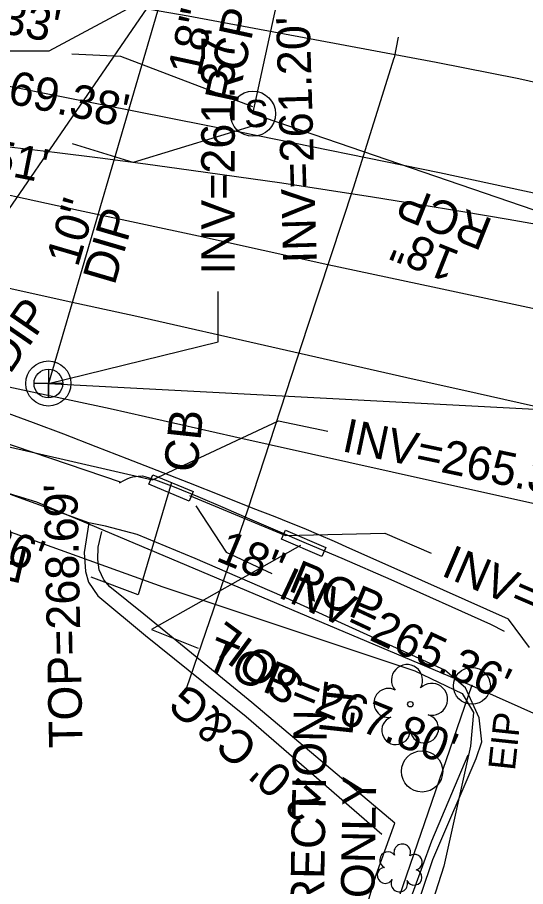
# Model space of a CAD drawing. Extents: x 2100323 to 2109811, y 740376 to 749755.
# Drawn here: x 2105561.5 to 2105622.1, y 742054.8 to 742158.5 of the extents above; entities that cross this region are included whole.
import ezdxf

# ---------------------------------------------------------------- set-up
doc = ezdxf.new("R2010")
doc.units = 0
for name, color, linetype in [('Exist Building', 7, 'Continuous'), ('Exist Horizontal Alignment', 7, 'Continuous'), ('Exist Property Iron Pin CELL', 7, 'Continuous'), ('Exist Property Iron Pin Text', 7, 'Continuous'), ('Exist Property Line', 7, 'Continuous'), ('Exist Right of Way Line', 7, 'Continuous'), ('Exist Roads Curbs', 7, 'Continuous'), ('Exist Roads Curbs Text', 7, 'Continuous'), ('Exist Roads EOP', 7, 'Continuous'), ('Exist Roads EOP Other', 7, 'Continuous'), ('Exist Roads EOP Other Text', 7, 'Continuous'), ('Exist Roads EOT', 7, 'Continuous'), ('Exist Structure Minor Catch Basin', 7, 'Continuous'), ('Exist Structure Minor Catch Basin Text', 7, 'Continuous'), ('Exist Structure Minor Catch Basin Top Elevation', 7, 'Continuous'), ('Exist Structure Minor Pipes RCP 18 Inch', 7, 'Continuous'), ('Exist Structure Minor Pipes RCP 18 Inch Invert', 7, 'Continuous'), ('Exist Structure Minor Pipes RCP 18 Inch Leader', 7, 'Continuous'), ('Exist Structure Minor Pipes RCP 18 Inch Text', 7, 'Continuous'), ('Exist Structure Minor Pipes RCP 24 Inch', 7, 'Continuous'), ('Exist Structure Minor Pipes RCP 24 Inch Text', 7, 'Continuous'), ('Exist Structure Minor Storm Sewer Manhole CELL', 7, 'Continuous'), ('Exist Structure Minor Storm Sewer Manhole Text', 7, 'Continuous'), ('Exist Utilities Other Pole CELL', 7, 'Continuous'), ('Exist Utilities Other Pole Text', 7, 'Continuous'), ('Exist Utilities Other Unknown UG SUE LOS B', 7, 'Continuous'), ('Exist Utilities Sanitary Sewer Manhole CELL', 7, 'Continuous'), ('Exist Utilities Sanitary Sewer Manhole Text', 7, 'Continuous'), ('Exist Utilities Sanitary Sewer UG Line', 7, 'Continuous'), ('Exist Utilities Sanitary Sewer UG Line Invert Elevation', 7, 'Continuous'), ('Exist Utilities Sanitary Sewer UG Line Text', 7, 'Continuous'), ('Exist Utilities TV UG Cable SUE LOS B', 7, 'Continuous'), ('Exist Vegetation Shrub CELL', 7, 'Continuous'), ('Exist Vegetation Tree CELL', 7, 'Continuous')]:
    doc.layers.add(name, color=color, linetype=linetype)

msp = doc.modelspace()

# ---------------------------------------------------------------- linework, layer by layer
at = {"layer": 'Exist Building'}
msp.add_lwpolyline([(2105597.33, 742020.57), (2105605.6, 742045.61), (2105610.96, 742060.31), (2105615.27, 742070.57)], dxfattribs=at)
at = {"layer": 'Exist Horizontal Alignment'}
msp.add_arc((2105432.5, 741050.49), 1100, 71.91861, 90.1558, dxfattribs=at)
at = {"layer": 'Exist Property Iron Pin CELL'}
for radius in [2.2, 0.0707]:
    msp.add_circle((2105615.72, 742078.79), radius, dxfattribs=at)
at = {"layer": 'Exist Property Line'}
msp.add_line((2105566.38, 741935.15), (2105615.72, 742078.79), dxfattribs=at)
at = {"layer": 'Exist Right of Way Line'}
for p, q in [((2105563.87, 742100.68), (2105498.4, 742120.88)), ((2105615.72, 742078.79), (2105563.87, 742100.68)), ((2105857.25, 741970.68), (2105615.72, 742078.79))]:
    msp.add_line(p, q, dxfattribs=at)
at = {"layer": 'Exist Roads Curbs'}
for points in [[(2105573.73, 742102.98), (2105574.3, 742103.31), (2105574.72, 742103.52), (2105575.02, 742103.62), (2105575.32, 742103.69), (2105575.63, 742103.73), (2105575.96, 742103.77), (2105576.28, 742103.8), (2105576.45, 742103.81), (2105576.73, 742103.76), (2105578.01, 742103.35), (2105580.25, 742102.5), (2105583.05, 742101.36), (2105586.05, 742100.09), (2105589.23, 742098.7), (2105592.54, 742097.27), (2105595.97, 742095.81), (2105600.23, 742093.99), (2105606.04, 742091.47), (2105617.92, 742086.12), (2105619.56, 742085.31)], [(2105593.22, 742021.19), (2105600.21, 742042.65), (2105604.33, 742056.24), (2105606.55, 742062.42), (2105589.5, 742076.79), (2105576.62, 742087.33), (2105572.55, 742090.6), (2105571.87, 742091.44), (2105571.29, 742092.6), (2105571.14, 742093.85), (2105571.19, 742095.33), (2105571.61, 742097.18)]]:
    msp.add_lwpolyline(points, dxfattribs=at)
at = {"layer": 'Exist Roads EOP'}
msp.add_lwpolyline([(2105622.57, 742083.37), (2105620.1, 742086.73), (2105609.74, 742091.36), (2105603.61, 742094.1), (2105601.19, 742095.18), (2105599.33, 742096), (2105597.49, 742096.79), (2105595.71, 742097.54), (2105594.02, 742098.23), (2105592.27, 742098.92), (2105589.64, 742099.95), (2105586, 742101.39), (2105581.97, 742102.98), (2105578.19, 742104.46), (2105574.62, 742105.86), (2105570.93, 742107.29), (2105567.07, 742108.78), (2105563.45, 742110.15), (2105560.43, 742111.24)], dxfattribs=at)
at = {"layer": 'Exist Roads EOP Other'}
msp.add_line((2105554.47, 742109.68), (2105573.81, 742103.1), dxfattribs=at)
for points in [[(2105570.07, 742098.21), (2105562.22, 742101.04), (2105554.87, 742103.76)], [(2105597.81, 742019.38), (2105605.78, 742042.39), (2105611.05, 742058.07), (2105616.24, 742070.12), (2105616.89, 742072.12), (2105616.57, 742074.97), (2105614.94, 742078.55), (2105612.5, 742080.64), (2105593.12, 742089.46), (2105582.73, 742093.97), (2105575.84, 742096.84), (2105572.04, 742097.84), (2105570.07, 742098.21), (2105569.52, 742094.7), (2105569.65, 742092.41), (2105570.01, 742091.13), (2105571.15, 742089.52), (2105576.82, 742084.78), (2105588.8, 742075.12), (2105604.97, 742061.09)]]:
    msp.add_lwpolyline(points, dxfattribs=at)
at = {"layer": 'Exist Roads EOT'}
for points in [[(2105384.01, 742172.54), (2105413.9, 742172.49), (2105424, 742172.51), (2105454.16, 742172.25), (2105463.45, 742172.15), (2105493.96, 742170.82), (2105503.54, 742170.07), (2105533.44, 742166.28), (2105543.26, 742164.9), (2105572.68, 742160.28), (2105581.91, 742158.69), (2105611.48, 742153.13), (2105621.33, 742151.19), (2105650.27, 742144.65), (2105659.07, 742142.59), (2105707.03, 742129.19), (2105716.71, 742126.28), (2105745.75, 742116.8)], [(2105657.81, 742129.81), (2105634.16, 742135.14), (2105611.86, 742139.96), (2105588.07, 742144.82), (2105559.32, 742150.47), (2105541.65, 742153.6), (2105531.62, 742155.21), (2105521.13, 742156.77), (2105509.17, 742158.31), (2105495.65, 742159.49), (2105488.07, 742159.96), (2105478.84, 742160.35), (2105462.89, 742160.91), (2105447.16, 742161.3), (2105427.37, 742161.57), (2105409.26, 742161.54), (2105395.33, 742161.48), (2105374.36, 742161.43), (2105358.31, 742161.43), (2105338.52, 742161.51)], [(2105538.83, 742141.97), (2105553.17, 742138.93), (2105568.85, 742135.51), (2105583.12, 742132.44), (2105598.56, 742129.03), (2105611.07, 742126.35), (2105632.04, 742121.86), (2105646.94, 742118.71), (2105654.68, 742117.08)], [(2105655.74, 742104.8), (2105646.38, 742106.9), (2105616.35, 742113.65), (2105607.95, 742115.51), (2105575.77, 742122.82), (2105568.62, 742124.37), (2105536.18, 742131.56), (2105529.32, 742132.97), (2105515.15, 742135.14), (2105497.51, 742137.7), (2105492.22, 742138.12), (2105487.99, 742138.32), (2105457.15, 742138.93), (2105451.39, 742139.04), (2105416.99, 742139.14), (2105376.88, 742139.55), (2105336.5, 742139.93), (2105295.5, 742140.03), (2105255.89, 742139.52), (2105246.58, 742139.28)], [(2105527.93, 742121.64), (2105543.79, 742118.18), (2105558.06, 742114.95), (2105572.62, 742111.86), (2105587.35, 742108.5), (2105601.06, 742105.45), (2105616.18, 742102.07), (2105630.52, 742098.9), (2105644.91, 742095.69), (2105659.34, 742092.43), (2105673.67, 742089.31), (2105688.56, 742086.03), (2105702.56, 742082.88), (2105716.65, 742079.8), (2105731.9, 742076.4), (2105745.41, 742073.34), (2105760.09, 742070.06), (2105774.47, 742066.87), (2105789.4, 742063.55), (2105803.96, 742060.38)]]:
    msp.add_lwpolyline(points, dxfattribs=at)
at = {"layer": 'Exist Structure Minor Catch Basin'}
for points in [[(2105577.69, 742103.95), (2105582.49, 742101.94), (2105582.02, 742100.81), (2105577.21, 742102.82)], [(2105593.51, 742097.36), (2105598.3, 742095.27), (2105597.83, 742094.19), (2105593.04, 742096.29)]]:
    msp.add_lwpolyline(points, close=True, dxfattribs=at)
at = {"layer": 'Exist Structure Minor Catch Basin Top Elevation'}
for points in [[(2105579.92, 742103.04), (2105575.96, 742089.64), (2105570.35, 742091.76)], [(2105595.3, 742095.5), (2105577.54, 742085.52), (2105583.11, 742083.28)]]:
    msp.add_lwpolyline(points, dxfattribs=at)
at = {"layer": 'Exist Structure Minor Pipes RCP 18 Inch'}
for p, q in [((2105589.62, 742147), (2105597.2, 742181.96)), ((2105626.94, 742134.19), (2105589.62, 742147)), ((2105593.45, 742096.72), (2105582.11, 742101.44))]:
    msp.add_line(p, q, dxfattribs=at)
at = {"layer": 'Exist Structure Minor Pipes RCP 18 Inch Leader'}
for points in [[(2105589.6, 742147.83), (2105573.89, 742153.82), (2105568.02, 742154.09)], [(2105590.97, 742145.97), (2105575.34, 742141.2), (2105568.1, 742143.4)], [(2105577.65, 742103.34), (2105592.68, 742110.4), (2105598.55, 742109.16)], [(2105582.8, 742100.23), (2105586.43, 742094.73), (2105591.87, 742092.19)], [(2105593.45, 742096.72), (2105605.35, 742096.99), (2105610.87, 742094.62)]]:
    msp.add_lwpolyline(points, dxfattribs=at)
at = {"layer": 'Exist Structure Minor Pipes RCP 24 Inch'}
msp.add_line((2105522.71, 742115.98), (2105577.65, 742103.34), dxfattribs=at)
at = {"layer": 'Exist Structure Minor Storm Sewer Manhole CELL'}
msp.add_circle((2105589.62, 742147), 2.69, dxfattribs=at)
at = {"layer": 'Exist Utilities Other Pole CELL'}
msp.add_circle((2105609.78, 742068.58), 2.46, dxfattribs=at)
at = {"layer": 'Exist Utilities Other Unknown UG SUE LOS B'}
msp.add_line((2105606.93, 742156.13), (2105606.46, 742153.66), dxfattribs=at)
msp.add_lwpolyline([(2105581.71, 742078.48), (2105589.06, 742099.88), (2105596.18, 742121.66), (2105601.61, 742138.16), (2105606.46, 742153.66)], dxfattribs=at)
at = {"layer": 'Exist Utilities Sanitary Sewer Manhole CELL'}
msp.add_lwpolyline([(2105565.24, 742116.54), (2105565.24, 742113.11), (2105565.24, 742114.83), (2105566.95, 742114.83), (2105563.53, 742114.83)], dxfattribs=at)
for radius in [2.69, 1.71]:
    msp.add_circle((2105565.24, 742114.83), radius, dxfattribs=at)
at = {"layer": 'Exist Utilities Sanitary Sewer UG Line'}
for q in [(2105537.86, 742102.65), (2105565.24, 742114.83)]:
    msp.add_line((2105579.37, 742163.1), q, dxfattribs=at)
at = {"layer": 'Exist Utilities Sanitary Sewer UG Line Invert Elevation'}
for points in [[(2105576.35, 742160.37), (2105565.3, 742154.47), (2105559.3, 742154.47)], [(2105565.24, 742114.83), (2105585.46, 742119.82), (2105585.46, 742125.82)], [(2105565.24, 742114.83), (2105624.74, 742111.68), (2105624.84, 742105.68)]]:
    msp.add_lwpolyline(points, dxfattribs=at)
at = {"layer": 'Exist Utilities TV UG Cable SUE LOS B'}
msp.add_lwpolyline([(2105527.57, 742109.95), (2105528.48, 742108.03), (2105531.48, 742106.55), (2105550.94, 742100.66), (2105578.9, 742090.61), (2105608.91, 742080.59), (2105614.57, 742077.87), (2105615.9, 742075.61), (2105615.54, 742071.58), (2105612.36, 742057.27), (2105605.05, 742034.49), (2105599.03, 742015.51), (2105593.63, 741996.28)], dxfattribs=at)
at = {"layer": 'Exist Vegetation Shrub CELL'}
msp.add_line((2105607.19, 742056.89), (2105607.19, 742056.89), dxfattribs=at)
for centre, radius, start, end in [((2105605.71, 742058.02), 0.968, 35.8908, 245.4216), ((2105607.42, 742058.93), 0.99, 334.8391, 200.4717), ((2105608.87, 742057.76), 0.929, 284.4567, 126.0861), ((2105605.39, 742056.19), 0.955, 95.1099, 327.9534), ((2105608.83, 742055.96), 0.937, 204.9913, 73.4601), ((2105607.07, 742055.21), 0.984, 151.2797, 21.387)]:
    msp.add_arc(centre, radius, start, end, dxfattribs=at)
at = {"layer": 'Exist Vegetation Tree CELL'}
msp.add_line((2105608.38, 742076.59), (2105608.38, 742076.59), dxfattribs=at)
msp.add_circle((2105608.38, 742076.59), 0.326, dxfattribs=at)
for centre, radius, start, end in [((2105607.99, 742079.46), 1.86, 330.1651, 219.7134), ((2105610.93, 742077.18), 1.9, 257.1011, 134.1999), ((2105605.77, 742076.74), 1.73, 62.6636, 279.3457), ((2105606.67, 742073.47), 1.69, 111.5671, 6.231), ((2105610.05, 742073.69), 1.7, 181.2822, 74.56)]:
    msp.add_arc(centre, radius, start, end, dxfattribs=at)

# ---------------------------------------------------------------- texts
at = {"layer": 'Exist Property Iron Pin Text'}
msp.add_text('EIP', height=3.2, rotation=83.8864, dxfattribs=at).set_placement((2105620.84, 742068.6))
at = {"layer": 'Exist Roads Curbs Text'}
msp.add_text('SOIL', height=4, rotation=143.6051, dxfattribs=at).set_placement((2105596.12, 742079.38))
at = {"layer": 'Exist Roads EOP Other Text'}
msp.add_text("2.0' C&G", height=4, rotation=139.0564, dxfattribs=at).set_placement((2105597.99, 742065.23))
at = {"layer": 'Exist Structure Minor Catch Basin Text'}
msp.add_text('CB', height=4, rotation=83.8864, dxfattribs=at).set_placement((2105582.95, 742104.13))
at = {"layer": 'Exist Structure Minor Catch Basin Top Elevation'}
for s, rotation, p in [("TOP=267.86'", 339.2468, (2105534.31, 742103.28)), ("TOP=267.80'", 338.0064, (2105583.7, 742080.97))]:
    msp.add_text(s, height=4, rotation=rotation, dxfattribs=at).set_placement(p)
at = {"layer": 'Exist Structure Minor Pipes RCP 18 Inch Invert'}
for s, rotation, p in [("INV=264.33'", 349.432, (2105537.29, 742160.8)), ("INV=264.51'", 348.7412, (2105535.93, 742144.48)), ("INV=265.36'", 348.0964, (2105600.1, 742106.79)), ("INV=265.73'", 336.7996, (2105611.92, 742092)), ("INV=265.36'", 334.9382, (2105592.46, 742089.42))]:
    msp.add_text(s, height=4, rotation=rotation, dxfattribs=at).set_placement(p)
at = {"layer": 'Exist Structure Minor Pipes RCP 18 Inch Text'}
for s, rotation, p in [('18"', 77.7619, (2105583.34, 742151.32)), ('RCP', 77.7619, (2105587.76, 742148.07)), ('RCP', 158.2383, (2105618.39, 742134.33)), ('18"', 158.2383, (2105614.45, 742130.51)), ('18" RCP', 337.4172, (2105585.07, 742093.77))]:
    msp.add_text(s, height=4, rotation=rotation, dxfattribs=at).set_placement(p)
at = {"layer": 'Exist Structure Minor Pipes RCP 24 Inch Text'}
msp.add_text('RCP', height=4, rotation=167.0443, dxfattribs=at).set_placement((2105563.01, 742094.86))
at = {"layer": 'Exist Structure Minor Storm Sewer Manhole CELL'}
msp.add_text('S', height=3.25, dxfattribs=at).set_placement((2105588.59, 742145.4))
at = {"layer": 'Exist Structure Minor Storm Sewer Manhole Text'}
msp.add_text("TOP=269.38'", height=4, rotation=347.8999, dxfattribs=at).set_placement((2105543.54, 742151.88))
at = {"layer": 'Exist Utilities Other Pole Text'}
msp.add_text('LT', height=4, rotation=83.8864, dxfattribs=at).set_placement((2105601.46, 742072.78))
at = {"layer": 'Exist Utilities Sanitary Sewer Manhole Text'}
msp.add_text("TOP=268.69'", height=4, rotation=91.1805, dxfattribs=at).set_placement((2105569.33, 742071.42))
at = {"layer": 'Exist Utilities Sanitary Sewer UG Line Invert Elevation'}
for s, rotation, p in [("INV=261.20'", 91.6836, (2105597.24, 742129.23)), ("INV=261.37'", 90, (2105587.46, 742127.82)), ('DIRECTION', 89.0222, (2105597.97, 742046.52)), ('ONLY', 89.0222, (2105604.09, 742053.44))]:
    msp.add_text(s, height=4, rotation=rotation, dxfattribs=at).set_placement(p)
at = {"layer": 'Exist Utilities Sanitary Sewer UG Line Text'}
for s, rotation, p in [('10"', 73.6805, (2105568.75, 742128.6)), ('DIP', 73.6805, (2105573.12, 742126.44)), ('DIP', 55.5254, (2105560.65, 742115.83))]:
    msp.add_text(s, height=4, rotation=rotation, dxfattribs=at).set_placement(p)

doc.saveas('drawing.dxf')
